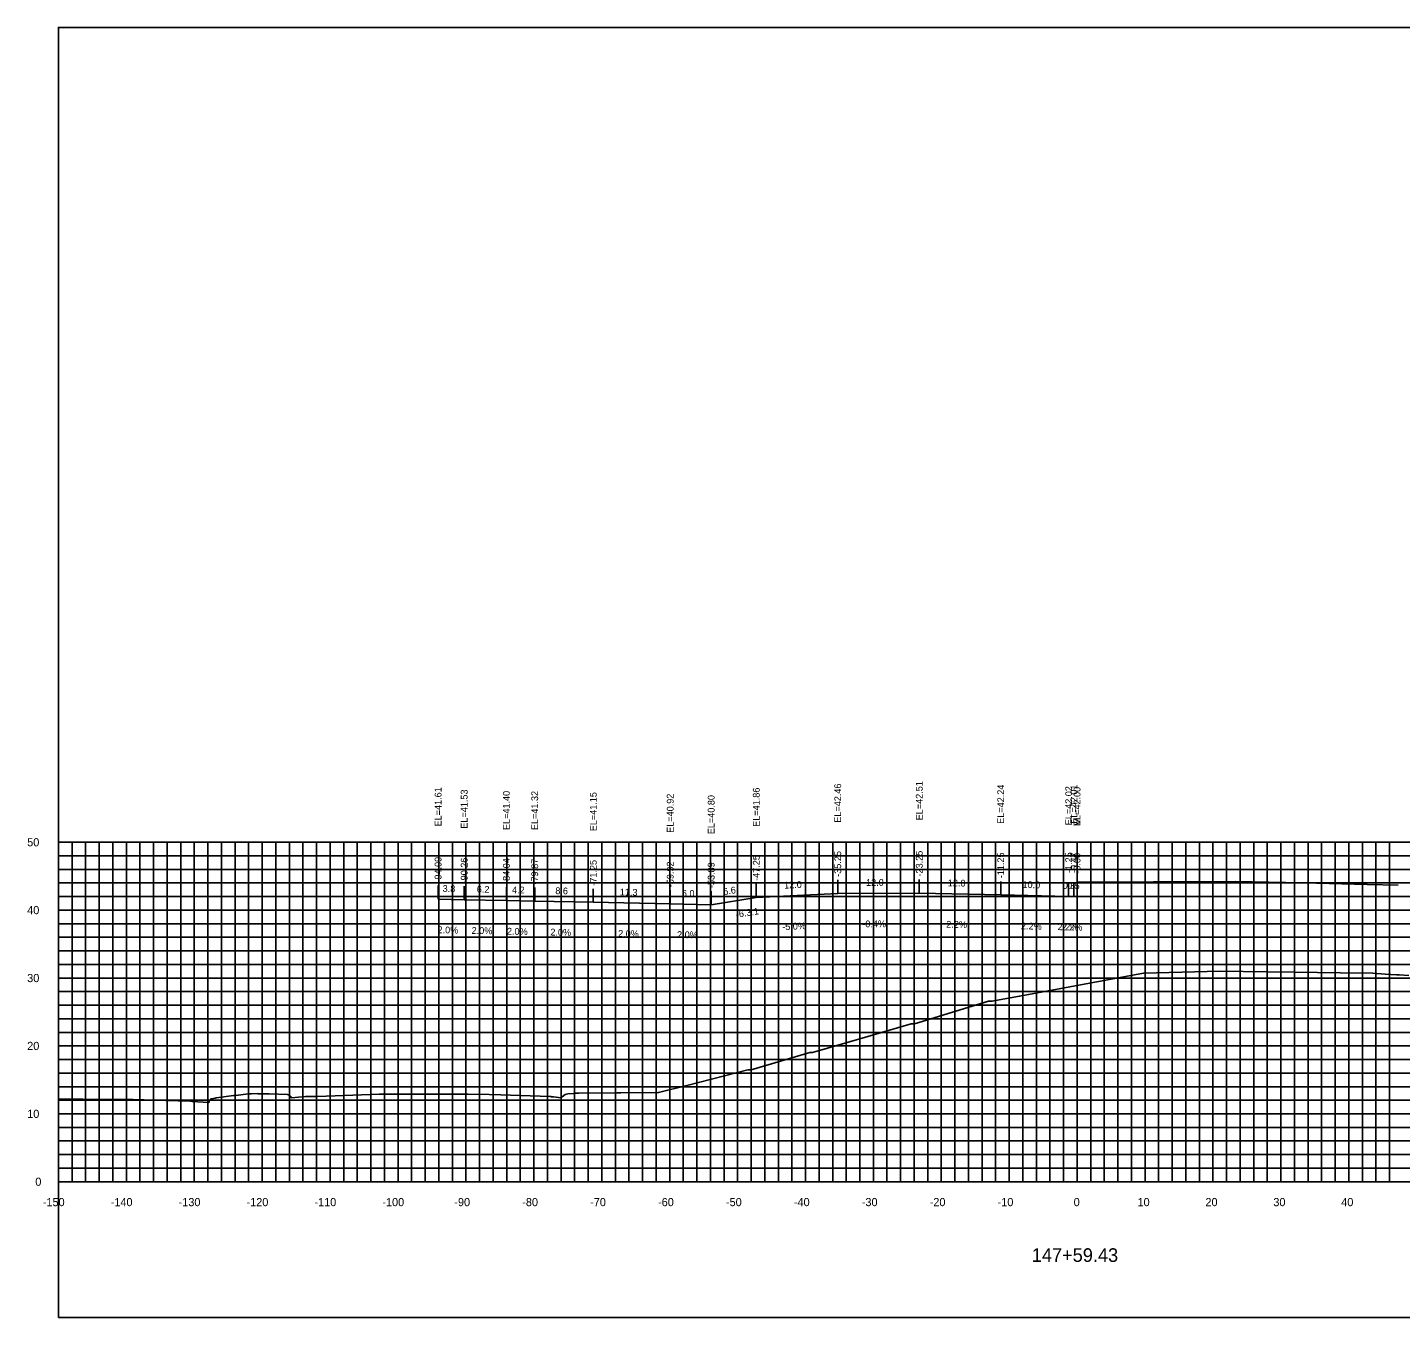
# Model space of a CAD drawing. Extents: x 1800880 to 1818864, y 245271 to 250560.
# Drawn here: x 1814329.1 to 1814531.3, y 247808.4 to 247998.4 of the extents above; entities that cross this region are included whole.
import ezdxf

# ---------------------------------------------------------------- set-up
doc = ezdxf.new("R2010")
doc.units = 0
for name, color, linetype in [('33', 7, 'Continuous'), ('ANNO-TXT', 7, 'Continuous'), ('AXIS', 7, 'Continuous'), ('CL-CNST', 7, 'Continuous'), ('DESIGN - DRAINAGE - Bridges', 7, 'Continuous'), ('Level 32', 7, 'Continuous'), ('Level 37', 7, 'Continuous'), ('Level 46', 7, 'Continuous'), ('Level 62', 7, 'Continuous'), ('SHT-BDR', 7, 'Continuous')]:
    doc.layers.add(name, color=color, linetype=linetype)

msp = doc.modelspace()

# ---------------------------------------------------------------- linework, layer by layer
at = {"layer": 'AXIS'}
msp.add_lwpolyline([(1814483.64, 247872.5), (1814484.41, 247872.51), (1814484.89, 247872.51), (1814488.66, 247872.51), (1814494.89, 247872.55), (1814499.41, 247872.56), (1814506.89, 247872.61), (1814514.36, 247872.44), (1814518.89, 247872.34), (1814526.36, 247872.18), (1814530.89, 247872.08)], dxfattribs=at)
at = {"layer": 'CL-CNST'}
msp.add_lwpolyline([(1814333.64, 247840.56), (1814336.93, 247840.57), (1814337.22, 247840.57), (1814343.73, 247840.5), (1814343.75, 247840.5), (1814343.79, 247840.5), (1814343.8, 247840.5), (1814343.8, 247840.5), (1814343.8, 247840.5), (1814343.8, 247840.5), (1814343.8, 247840.5), (1814343.81, 247840.5), (1814343.81, 247840.5), (1814343.81, 247840.5), (1814343.82, 247840.5), (1814343.82, 247840.5), (1814343.83, 247840.5), (1814343.83, 247840.5), (1814343.84, 247840.5), (1814343.85, 247840.5), (1814343.86, 247840.5), (1814343.88, 247840.5), (1814343.89, 247840.5), (1814343.92, 247840.5), (1814343.95, 247840.5), (1814344, 247840.49), (1814344.07, 247840.49), (1814344.22, 247840.49), (1814344.62, 247840.48), (1814349.46, 247840.35), (1814353.09, 247840.25), (1814353.11, 247840.25), (1814353.31, 247840.23), (1814355.77, 247840.05), (1814355.87, 247840.38), (1814356.09, 247840.59), (1814356.24, 247840.59), (1814356.73, 247840.71), (1814356.88, 247840.75), (1814356.89, 247840.75), (1814359.43, 247841.07), (1814359.59, 247841.09), (1814359.77, 247841.08), (1814361.56, 247841.33), (1814361.75, 247841.33), (1814362.06, 247841.33), (1814362.96, 247841.37), (1814363, 247841.36), (1814363.45, 247841.35), (1814363.87, 247841.35), (1814364.64, 247841.34), (1814367.35, 247841.23), (1814367.61, 247841.12), (1814367.63, 247841.11), (1814367.64, 247841.1), (1814367.66, 247841.08), (1814367.67, 247841.07), (1814367.68, 247841.07), (1814367.68, 247841.06), (1814367.7, 247841.04), (1814367.72, 247841.03), (1814367.74, 247841.01), (1814367.76, 247841), (1814367.77, 247840.99), (1814367.78, 247840.98), (1814367.8, 247840.97), (1814367.81, 247840.96), (1814367.82, 247840.95), (1814367.82, 247840.94), (1814367.83, 247840.93), (1814367.84, 247840.93), (1814367.85, 247840.92), (1814367.86, 247840.91), (1814367.93, 247840.75), (1814369.99, 247840.93), (1814371.78, 247840.96), (1814380.88, 247841.27), (1814381.86, 247841.28), (1814381.9, 247841.28), (1814384.39, 247841.29), (1814393.96, 247841.31), (1814397.06, 247841.22), (1814398.76, 247841.17), (1814405.97, 247840.95), (1814406.02, 247840.94), (1814406.13, 247840.93), (1814406.22, 247840.91), (1814406.31, 247840.9), (1814406.38, 247840.89), (1814406.44, 247840.88), (1814406.5, 247840.88), (1814406.55, 247840.87), (1814407.64, 247840.75), (1814407.81, 247840.89), (1814408.26, 247841.22), (1814408.63, 247841.32), (1814409.48, 247841.38), (1814409.52, 247841.42), (1814409.57, 247841.42), (1814409.75, 247841.44), (1814409.88, 247841.44), (1814410.25, 247841.44), (1814415.87, 247841.47), (1814416.17, 247841.47), (1814416.45, 247841.47), (1814421.91, 247841.51), (1814422.01, 247841.51), (1814426.36, 247842.62), (1814435.17, 247844.87), (1814435.48, 247844.87), (1814435.66, 247844.87), (1814444.28, 247847.41), (1814444.67, 247847.43), (1814451.63, 247849.43), (1814459.2, 247851.64), (1814459.6, 247851.64), (1814459.7, 247851.64), (1814470.57, 247854.96), (1814470.59, 247854.97), (1814470.67, 247854.97), (1814471.03, 247854.97), (1814471.09, 247854.97), (1814475.16, 247855.71), (1814493.43, 247859.11), (1814493.47, 247859.11), (1814504.65, 247859.38), (1814511.57, 247859.31), (1814515.65, 247859.24), (1814522.41, 247859.16), (1814527.17, 247859.12), (1814528.99, 247858.98), (1814530.67, 247858.86), (1814531.04, 247858.87), (1814532.47, 247858.74)], dxfattribs=at)
at = {"layer": 'DESIGN - DRAINAGE - Bridges'}
for p, q in [((1814333.58, 247878.39), (1814333.64, 247878.39)), ((1814333.64, 247828.39), (1814333.64, 247878.39)), ((1814333.58, 247868.39), (1814333.64, 247868.39)), ((1814333.58, 247858.39), (1814333.64, 247858.39)), ((1814333.58, 247848.39), (1814333.64, 247848.39)), ((1814333.58, 247838.39), (1814333.64, 247838.39)), ((1814333.58, 247828.39), (1814333.64, 247828.39)), ((1814333.64, 247828.39), (1814633.64, 247828.39)), ((1814333.64, 247828.33), (1814333.64, 247828.39)), ((1814343.64, 247828.33), (1814343.64, 247828.39)), ((1814353.64, 247828.33), (1814353.64, 247828.39)), ((1814363.64, 247828.33), (1814363.64, 247828.39)), ((1814373.64, 247828.33), (1814373.64, 247828.39)), ((1814383.64, 247828.33), (1814383.64, 247828.39)), ((1814393.64, 247828.33), (1814393.64, 247828.39)), ((1814403.64, 247828.33), (1814403.64, 247828.39)), ((1814413.64, 247828.33), (1814413.64, 247828.39)), ((1814423.64, 247828.33), (1814423.64, 247828.39)), ((1814433.64, 247828.33), (1814433.64, 247828.39)), ((1814443.64, 247828.33), (1814443.64, 247828.39)), ((1814453.64, 247828.33), (1814453.64, 247828.39)), ((1814463.64, 247828.33), (1814463.64, 247828.39)), ((1814473.64, 247828.33), (1814473.64, 247828.39)), ((1814483.64, 247828.33), (1814483.64, 247828.39)), ((1814493.64, 247828.33), (1814493.64, 247828.39)), ((1814503.64, 247828.33), (1814503.64, 247828.39)), ((1814513.64, 247828.33), (1814513.64, 247828.39)), ((1814523.64, 247828.33), (1814523.64, 247828.39))]:
    msp.add_line(p, q, dxfattribs=at)
at = {"layer": 'Level 37'}
for p, q in [((1814448.39, 247870.84), (1814448.39, 247872.84)), ((1814460.39, 247870.9), (1814460.39, 247872.9)), ((1814472.39, 247870.63), (1814472.39, 247872.63)), ((1814389.54, 247870), (1814389.54, 247872)), ((1814393.38, 247869.92), (1814393.38, 247871.92)), ((1814399.59, 247869.79), (1814399.59, 247871.79)), ((1814403.77, 247869.71), (1814403.77, 247871.71)), ((1814412.39, 247869.54), (1814412.39, 247871.54)), ((1814423.72, 247869.31), (1814423.72, 247871.31)), ((1814429.75, 247869.19), (1814429.75, 247871.19)), ((1814429.75, 247869.19), (1814429.75, 247871.19)), ((1814436.39, 247870.24), (1814436.39, 247872.24)), ((1814482.39, 247870.41), (1814482.39, 247872.41)), ((1814483.16, 247870.4), (1814483.16, 247872.4)), ((1814483.63, 247870.39), (1814483.63, 247872.39))]:
    msp.add_line(p, q, dxfattribs=at)
msp.add_lwpolyline([(1814333.64, 247808.39), (1814633.64, 247808.39), (1814633.64, 247998.39), (1814333.64, 247998.39)], close=True, dxfattribs=at)
at = {"layer": 'Level 46'}
for p, q in [((1814333.64, 247878.39), (1814633.64, 247878.39)), ((1814333.64, 247828.39), (1814333.64, 247878.39)), ((1814335.64, 247828.39), (1814335.64, 247878.39)), ((1814337.64, 247828.39), (1814337.64, 247878.39)), ((1814339.64, 247828.39), (1814339.64, 247878.39)), ((1814341.64, 247828.39), (1814341.64, 247878.39)), ((1814343.64, 247828.39), (1814343.64, 247878.39)), ((1814345.64, 247828.39), (1814345.64, 247878.39)), ((1814347.64, 247828.39), (1814347.64, 247878.39)), ((1814349.64, 247828.39), (1814349.64, 247878.39)), ((1814351.64, 247828.39), (1814351.64, 247878.39)), ((1814353.64, 247828.39), (1814353.64, 247878.39)), ((1814355.64, 247828.39), (1814355.64, 247878.39)), ((1814357.64, 247828.39), (1814357.64, 247878.39)), ((1814359.64, 247828.39), (1814359.64, 247878.39)), ((1814361.64, 247828.39), (1814361.64, 247878.39)), ((1814363.64, 247828.39), (1814363.64, 247878.39)), ((1814365.64, 247828.39), (1814365.64, 247878.39)), ((1814367.64, 247828.39), (1814367.64, 247878.39)), ((1814369.64, 247828.39), (1814369.64, 247878.39)), ((1814371.64, 247828.39), (1814371.64, 247878.39)), ((1814373.64, 247828.39), (1814373.64, 247878.39)), ((1814375.64, 247828.39), (1814375.64, 247878.39)), ((1814377.64, 247828.39), (1814377.64, 247878.39)), ((1814379.64, 247828.39), (1814379.64, 247878.39)), ((1814381.64, 247828.39), (1814381.64, 247878.39)), ((1814383.64, 247828.39), (1814383.64, 247878.39)), ((1814385.64, 247828.39), (1814385.64, 247878.39)), ((1814387.64, 247828.39), (1814387.64, 247878.39)), ((1814389.64, 247828.39), (1814389.64, 247878.39)), ((1814391.64, 247828.39), (1814391.64, 247878.39)), ((1814393.64, 247828.39), (1814393.64, 247878.39)), ((1814395.64, 247828.39), (1814395.64, 247878.39)), ((1814397.64, 247828.39), (1814397.64, 247878.39)), ((1814399.64, 247828.39), (1814399.64, 247878.39)), ((1814401.64, 247828.39), (1814401.64, 247878.39)), ((1814403.64, 247828.39), (1814403.64, 247878.39)), ((1814405.64, 247828.39), (1814405.64, 247878.39)), ((1814407.64, 247828.39), (1814407.64, 247878.39)), ((1814409.64, 247828.39), (1814409.64, 247878.39)), ((1814411.64, 247828.39), (1814411.64, 247878.39)), ((1814413.64, 247828.39), (1814413.64, 247878.39)), ((1814415.64, 247828.39), (1814415.64, 247878.39)), ((1814417.64, 247828.39), (1814417.64, 247878.39)), ((1814419.64, 247828.39), (1814419.64, 247878.39)), ((1814421.64, 247828.39), (1814421.64, 247878.39)), ((1814423.64, 247828.39), (1814423.64, 247878.39)), ((1814425.64, 247828.39), (1814425.64, 247878.39)), ((1814427.64, 247828.39), (1814427.64, 247878.39)), ((1814429.64, 247828.39), (1814429.64, 247878.39)), ((1814431.64, 247828.39), (1814431.64, 247878.39)), ((1814433.64, 247828.39), (1814433.64, 247878.39)), ((1814435.64, 247828.39), (1814435.64, 247878.39)), ((1814437.64, 247828.39), (1814437.64, 247878.39)), ((1814439.64, 247828.39), (1814439.64, 247878.39)), ((1814441.64, 247828.39), (1814441.64, 247878.39)), ((1814443.64, 247828.39), (1814443.64, 247878.39)), ((1814445.64, 247828.39), (1814445.64, 247878.39)), ((1814447.64, 247828.39), (1814447.64, 247878.39)), ((1814449.64, 247828.39), (1814449.64, 247878.39)), ((1814451.64, 247828.39), (1814451.64, 247878.39)), ((1814453.64, 247828.39), (1814453.64, 247878.39)), ((1814455.64, 247828.39), (1814455.64, 247878.39)), ((1814457.64, 247828.39), (1814457.64, 247878.39)), ((1814459.64, 247828.39), (1814459.64, 247878.39)), ((1814461.64, 247828.39), (1814461.64, 247878.39)), ((1814463.64, 247828.39), (1814463.64, 247878.39)), ((1814465.64, 247828.39), (1814465.64, 247878.39)), ((1814467.64, 247828.39), (1814467.64, 247878.39)), ((1814469.64, 247828.39), (1814469.64, 247878.39)), ((1814471.64, 247828.39), (1814471.64, 247878.39)), ((1814473.64, 247828.39), (1814473.64, 247878.39)), ((1814475.64, 247828.39), (1814475.64, 247878.39)), ((1814477.64, 247828.39), (1814477.64, 247878.39)), ((1814479.64, 247828.39), (1814479.64, 247878.39)), ((1814481.64, 247828.39), (1814481.64, 247878.39)), ((1814483.64, 247828.39), (1814483.64, 247878.39)), ((1814485.64, 247828.39), (1814485.64, 247878.39)), ((1814487.64, 247828.39), (1814487.64, 247878.39)), ((1814489.64, 247828.39), (1814489.64, 247878.39)), ((1814491.64, 247828.39), (1814491.64, 247878.39)), ((1814493.64, 247828.39), (1814493.64, 247878.39)), ((1814495.64, 247828.39), (1814495.64, 247878.39)), ((1814497.64, 247828.39), (1814497.64, 247878.39)), ((1814499.64, 247828.39), (1814499.64, 247878.39)), ((1814501.64, 247828.39), (1814501.64, 247878.39)), ((1814503.64, 247828.39), (1814503.64, 247878.39)), ((1814505.64, 247828.39), (1814505.64, 247878.39)), ((1814507.64, 247828.39), (1814507.64, 247878.39)), ((1814509.64, 247828.39), (1814509.64, 247878.39)), ((1814511.64, 247828.39), (1814511.64, 247878.39)), ((1814513.64, 247828.39), (1814513.64, 247878.39)), ((1814515.64, 247828.39), (1814515.64, 247878.39)), ((1814517.64, 247828.39), (1814517.64, 247878.39)), ((1814519.64, 247828.39), (1814519.64, 247878.39)), ((1814521.64, 247828.39), (1814521.64, 247878.39)), ((1814523.64, 247828.39), (1814523.64, 247878.39)), ((1814525.64, 247828.39), (1814525.64, 247878.39)), ((1814527.64, 247828.39), (1814527.64, 247878.39)), ((1814529.64, 247828.39), (1814529.64, 247878.39)), ((1814333.64, 247876.39), (1814633.64, 247876.39)), ((1814333.64, 247874.39), (1814633.64, 247874.39)), ((1814333.64, 247872.39), (1814633.64, 247872.39)), ((1814333.64, 247870.39), (1814633.64, 247870.39)), ((1814333.64, 247868.39), (1814633.64, 247868.39)), ((1814333.64, 247866.39), (1814633.64, 247866.39)), ((1814333.64, 247864.39), (1814633.64, 247864.39)), ((1814333.64, 247862.39), (1814633.64, 247862.39)), ((1814333.64, 247860.39), (1814633.64, 247860.39)), ((1814333.64, 247858.39), (1814633.64, 247858.39)), ((1814333.64, 247856.39), (1814633.64, 247856.39)), ((1814333.64, 247854.39), (1814633.64, 247854.39)), ((1814333.64, 247852.39), (1814633.64, 247852.39)), ((1814333.64, 247850.39), (1814633.64, 247850.39)), ((1814333.64, 247848.39), (1814633.64, 247848.39)), ((1814333.64, 247846.39), (1814633.64, 247846.39)), ((1814333.64, 247844.39), (1814633.64, 247844.39)), ((1814333.64, 247842.39), (1814633.64, 247842.39)), ((1814333.64, 247840.39), (1814633.64, 247840.39)), ((1814333.64, 247838.39), (1814633.64, 247838.39)), ((1814333.64, 247836.39), (1814633.64, 247836.39)), ((1814333.64, 247834.39), (1814633.64, 247834.39)), ((1814333.64, 247832.39), (1814633.64, 247832.39)), ((1814333.64, 247830.39), (1814633.64, 247830.39)), ((1814333.64, 247828.39), (1814633.64, 247828.39))]:
    msp.add_line(p, q, dxfattribs=at)
at = {"layer": 'Level 62'}
for points in [[(1814429.75, 247869.19), (1814436.39, 247870.24), (1814448.39, 247870.84), (1814460.39, 247870.9), (1814472.39, 247870.63), (1814482.39, 247870.41), (1814483.16, 247870.4), (1814483.63, 247870.39)], [(1814389.54, 247870), (1814393.38, 247869.92), (1814399.59, 247869.79), (1814403.77, 247869.71), (1814412.39, 247869.54), (1814423.72, 247869.31), (1814429.75, 247869.19)]]:
    msp.add_lwpolyline(points, dxfattribs=at)

# ---------------------------------------------------------------- texts
for s, p in [('-150', (1814331.33, 247824.79)), ('-140', (1814341.33, 247824.79)), ('-130', (1814351.33, 247824.79)), ('-120', (1814361.33, 247824.79)), ('-110', (1814371.33, 247824.79)), ('-100', (1814381.33, 247824.79)), ('-90', (1814391.93, 247824.79)), ('-80', (1814401.93, 247824.79)), ('-70', (1814411.93, 247824.79)), ('-60', (1814421.93, 247824.79)), ('-50', (1814431.93, 247824.79)), ('-40', (1814441.93, 247824.79)), ('-30', (1814451.93, 247824.79)), ('-20', (1814461.93, 247824.79)), ('-10', (1814471.93, 247824.79)), ('0', (1814483.13, 247824.79)), ('10', (1814492.53, 247824.79)), ('20', (1814502.53, 247824.79)), ('30', (1814512.53, 247824.79)), ('40', (1814522.53, 247824.79))]:
    msp.add_text(s, height=1.2).set_placement(p)
at = {"layer": '33'}
for s, p in [('50', (1814329.03, 247877.79)), ('40', (1814329.03, 247867.79)), ('30', (1814329.03, 247857.79)), ('20', (1814329.03, 247847.79)), ('10', (1814329.03, 247837.79)), ('0', (1814330.23, 247827.79))]:
    msp.add_text(s, height=1.2, dxfattribs=at).set_placement(p)
at = {"layer": 'ANNO-TXT'}
for s, rotation, p in [('12.0', 2.8624, (1814440.51, 247871.55)), ('12.0', 0.2508, (1814452.56, 247871.96)), ('12.0', 358.7397, (1814464.59, 247871.91)), ('10.0', 358.7397, (1814475.59, 247871.66)), ('0.8', 358.7397, (1814481.51, 247871.53)), ('0.5', 358.7397, (1814482.14, 247871.52)), ('3.8', 358.8481, (1814390.2, 247871.08)), ('6.2', 358.8481, (1814395.23, 247870.98)), ('4.2', 358.8481, (1814400.42, 247870.88)), ('8.6', 358.8481, (1814406.79, 247870.75)), ('11.3', 358.8438, (1814416.29, 247870.56)), ('6.0', 358.8438, (1814425.43, 247870.37)), ('6.6', 9.062, (1814431.6, 247870.6)), ('-5.0%', 2.8624, (1814440.23, 247865.43)), ('-0.4%', 0.2508, (1814452, 247865.86)), ('2.2%', 358.7397, (1814464.36, 247865.81)), ('2.2%', 358.7397, (1814475.36, 247865.57)), ('2.2%', 358.7397, (1814480.75, 247865.45)), ('2.2%', 358.7397, (1814481.37, 247865.43)), ('2.0%', 358.8481, (1814389.45, 247865)), ('2.0%', 358.8481, (1814394.47, 247864.9)), ('2.0%', 358.8481, (1814399.67, 247864.79)), ('2.0%', 358.8481, (1814406.06, 247864.66)), ('2.0%', 358.8438, (1814416.04, 247864.46)), ('2.0%', 358.8438, (1814424.72, 247864.29))]:
    msp.add_text(s, height=1, rotation=rotation, dxfattribs=at).set_placement(p)
at = {"layer": 'DESIGN - DRAINAGE - Bridges'}
for s, height, p in [('>', 1.5, (1814483.03, 247880.64)), ('-', 0.0001, (1814333.64, 247828.39))]:
    msp.add_text(s, height=height, dxfattribs=at).set_placement(p)
at = {"layer": 'Level 32'}
msp.add_text('147+59.43', height=2, dxfattribs=at).set_placement((1814476.96, 247816.59))
at = {"layer": 'Level 37'}
msp.add_text('-6.3:1', height=1, rotation=9.062, dxfattribs=at).set_placement((1814433.46, 247867.25))
at = {"layer": 'SHT-BDR'}
for s, p in [('EL=42.46', (1814448.89, 247881.27)), ('EL=42.51', (1814460.89, 247881.62)), ('EL=42.24', (1814472.89, 247881.11)), ('EL=42.01', (1814483.66, 247881.12)), ('EL=41.61', (1814390.04, 247880.72)), ('EL=41.53', (1814393.88, 247880.39)), ('EL=41.40', (1814400.09, 247880.19)), ('EL=41.32', (1814404.27, 247880.18)), ('EL=41.15', (1814412.89, 247880.01)), ('EL=40.92', (1814424.22, 247879.78)), ('EL=40.80', (1814430.25, 247879.58)), ('EL=40.80', (1814430.25, 247879.58)), ('EL=41.86', (1814436.89, 247880.67)), ('EL=42.02', (1814482.89, 247880.89)), ('EL=42.00', (1814484.13, 247880.78)), ('-35.25', (1814448.89, 247873.3)), ('-23.25', (1814460.89, 247873.35)), ('-11.25', (1814472.89, 247873.09)), ('-1.25', (1814482.89, 247873.86)), ('-0.47', (1814483.66, 247873.85)), ('-0.00', (1814484.13, 247873.76)), ('-94.09', (1814390.04, 247872.45)), ('-90.26', (1814393.88, 247872.33)), ('-84.04', (1814400.09, 247872.25)), ('-79.87', (1814404.27, 247872.17)), ('-71.25', (1814412.89, 247871.99)), ('-59.92', (1814424.22, 247871.76)), ('-53.89', (1814430.25, 247871.64)), ('-53.89', (1814430.25, 247871.64)), ('-47.25', (1814436.89, 247872.7))]:
    msp.add_text(s, height=1, rotation=90, dxfattribs=at).set_placement(p)

doc.saveas('drawing.dxf')
